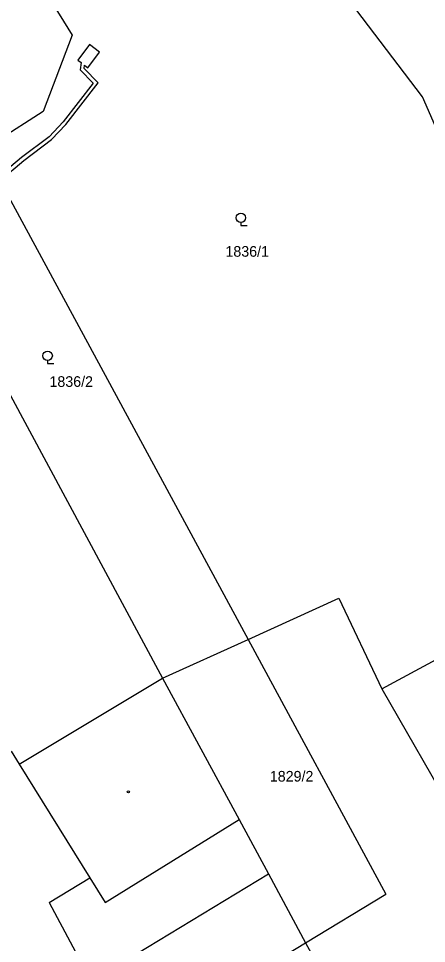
# Model space of a CAD drawing. Extents: x -785744 to -782822, y -1067550 to -1063910.
# Drawn here: x -783978 to -783912.9, y -1065049.9 to -1064902.2 of the extents above; entities that cross this region are included whole.
import ezdxf

# ---------------------------------------------------------------- set-up
doc = ezdxf.new("R2010")
doc.units = 0
for name, color, linetype in [('Hranice parcel', 7, 'Continuous'), ('Parcelní čísla', 7, 'Continuous'), ('Vnitřní kresba', 7, 'Continuous'), ('Věcná břemena k části', 7, 'Continuous'), ('Značky budov', 7, 'Continuous'), ('Značky kultur', 7, 'Continuous')]:
    doc.layers.add(name, color=color, linetype=linetype)

msp = doc.modelspace()

# ---------------------------------------------------------------- linework, layer by layer
at = {"layer": 'Hranice parcel'}
for p, q in [((-783983.96, -1064881.18), (-783969.49, -1064904.83)), ((-783969.49, -1064904.83), (-783974.09, -1064917.03)), ((-783974.09, -1064917.03), (-783983.68, -1064923.18)), ((-783983.68, -1064923.18), (-783941.4, -1065001.36)), ((-783979.2, -1065019.23), (-783977.93, -1065021.28))]:
    msp.add_line(p, q, dxfattribs=at)
for points in [[(-783913.55, -1064914.71), (-783937.57, -1064883.09)], [(-783902.29, -1064940.47), (-783913.55, -1064914.71)], [(-783988.87, -1064944.76), (-783955.05, -1065007.55)], [(-783920.04, -1065009.28), (-783866.49, -1064980.36)], [(-783941.4, -1065001.36), (-783926.92, -1064994.8)], [(-783926.92, -1064994.8), (-783920.04, -1065009.28)], [(-783955.05, -1065007.55), (-783941.4, -1065001.36)], [(-783941.4, -1065001.36), (-783919.38, -1065042.06)], [(-783977.93, -1065021.28), (-783955.05, -1065007.55)], [(-783955.05, -1065007.55), (-783942.82, -1065030.16)], [(-783942.82, -1065030.16), (-783938.16, -1065038.79)], [(-783938.16, -1065038.79), (-783932.21, -1065049.84)], [(-783932.21, -1065049.84), (-783919.38, -1065042.06)], [(-783932.21, -1065049.84), (-783922.06, -1065068.39)]]:
    msp.add_lwpolyline(points, dxfattribs=at)
at = {"layer": 'Vnitřní kresba'}
for points in [[(-783920.04, -1065009.28), (-783908.2, -1065029.91)], [(-783977.93, -1065021.28), (-783966.63, -1065039.43)], [(-783964.23, -1065043.41), (-783942.82, -1065030.16)], [(-783973.14, -1065043.37), (-783966.63, -1065039.43)], [(-783966.63, -1065039.43), (-783964.23, -1065043.41)], [(-783959.2, -1065051.61), (-783938.16, -1065038.79)], [(-783973.14, -1065043.37), (-783956.78, -1065074.14)], [(-783952.68, -1065062.25), (-783932.21, -1065049.84)]]:
    msp.add_lwpolyline(points, dxfattribs=at)
at = {"layer": 'Věcná břemena k části'}
for p, q in [((-783966.69, -1064906.36), (-783968.56, -1064908.83)), ((-783965.09, -1064907.58), (-783966.69, -1064906.36)), ((-783966.95, -1064910.08), (-783965.09, -1064907.58)), ((-783968.56, -1064908.83), (-783968.04, -1064909.23)), ((-783968.04, -1064909.23), (-783968.2, -1064910.36)), ((-783968.2, -1064910.36), (-783966.11, -1064912.51)), ((-783967.56, -1064910.16), (-783967.5, -1064909.65)), ((-783965.31, -1064912.47), (-783967.56, -1064910.16)), ((-783967.5, -1064909.65), (-783966.95, -1064910.08)), ((-783966.11, -1064912.51), (-783970.93, -1064918.71)), ((-783970.47, -1064919.11), (-783965.31, -1064912.47)), ((-783970.93, -1064918.71), (-783973.16, -1064921.09)), ((-783972.76, -1064921.53), (-783970.47, -1064919.11)), ((-783973.16, -1064921.09), (-783977.57, -1064924.4)), ((-783977.19, -1064924.88), (-783972.76, -1064921.53))]:
    msp.add_line(p, q, dxfattribs=at)
for points in [[(-783977.57, -1064924.4), (-783981.33, -1064927.53)], [(-783981.04, -1064928.07), (-783977.19, -1064924.88)]]:
    msp.add_lwpolyline(points, dxfattribs=at)
at = {"layer": 'Značky budov'}
msp.add_circle((-783960.5, -1065025.71), 0.175, dxfattribs=at)
at = {"layer": 'Značky kultur'}
for points in [[(-783942.53, -1064934.77), (-783942.53, -1064935.27), (-783941.53, -1064935.27)], [(-783973.39, -1064956.81), (-783973.39, -1064957.31), (-783972.39, -1064957.31)]]:
    msp.add_lwpolyline(points, dxfattribs=at)
for centre in [(-783942.53, -1064934.02), (-783973.39, -1064956.06)]:
    msp.add_circle(centre, 0.75, dxfattribs=at)

# ---------------------------------------------------------------- texts
at = {"layer": 'Parcelní čísla'}
for s, p in [('1836/1', (-783945.01, -1064940.24)), ('1836/2', (-783973.1, -1064961.03)), ('1829/2', (-783937.92, -1065024.08))]:
    msp.add_text(s, height=1.7, dxfattribs=at).set_placement(p)

doc.saveas('drawing.dxf')
